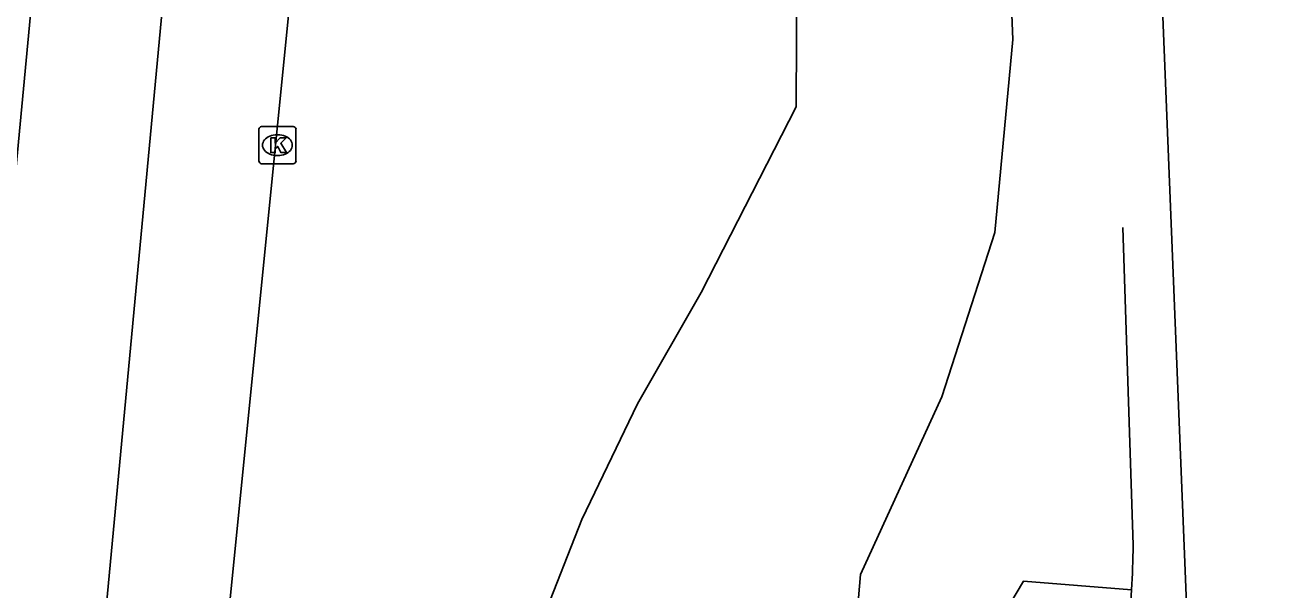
# Model space of a CAD drawing. Extents: x 161928 to 163055, y 386475 to 387428.
# Drawn here: x 161947.33 to 161981.25, y 386538.62 to 386553.82 of the extents above; entities that cross this region are included whole.
import ezdxf

# ---------------------------------------------------------------- set-up
doc = ezdxf.new("R2010")
doc.units = 0
for name, color, linetype in [('IMGEO_Berm_groen', 7, 'Continuous'), ('IMGEO_Hek', 7, 'Continuous'), ('IMGEO_Kolk', 7, 'Continuous'), ('IMGEO_Rijbaan_regionaal_gesloten', 7, 'Continuous')]:
    doc.layers.add(name, color=color, linetype=linetype)

msp = doc.modelspace()

# ---------------------------------------------------------------- linework, layer by layer
at = {"layer": 'IMGEO_Berm_groen'}
for points in [[(161960.388, 386535.093), (161961.263, 386537.837), (161962.321, 386540.516), (161963.819, 386543.626), (161965.526, 386546.626), (161968.089, 386551.619), (161968.604, 386657.635), (161968.726, 386682.835), (161969.743, 386657.519), (161973.922, 386553.431), (161973.438, 386548.244), (161972.007, 386543.818), (161969.825, 386539.035), (161969.278, 386532.748)], [(161973.398, 386536.293), (161973.475, 386537.612), (161974.213, 386538.855), (161977.118, 386538.622)]]:
    msp.add_lwpolyline(points, dxfattribs=at)
msp.add_arc((161946.472, 386540.434), 30.699, 347.6577, 356.6161, dxfattribs=at)
at = {"layer": 'IMGEO_Hek'}
msp.add_lwpolyline([(161977.165, 386539.819), (161976.881, 386548.37)], dxfattribs=at)
for centre, radius, start, end in [((161944.646, 386540.496), 32.526, 356.6963, 358.8066), ((161946.472, 386540.434), 30.699, 347.6577, 356.6161)]:
    msp.add_arc(centre, radius, start, end, dxfattribs=at)
at = {"layer": 'IMGEO_Kolk'}
for p, q in [((161953.62, 386550.166), (161953.62, 386551.018)), ((161953.695, 386551.092), (161954.547, 386551.092)), ((161954.108, 386550.872), (161954.133, 386550.872)), ((161954.621, 386551.018), (161954.621, 386550.166)), ((161954.131, 386550.312), (161954.106, 386550.312)), ((161954.547, 386550.092), (161953.695, 386550.092))]:
    msp.add_line(p, q, dxfattribs=at)
for points in [[(161953.62, 386550.166), (161953.62, 386551.018)], [(161953.695, 386551.092), (161954.547, 386551.092)], [(161954.621, 386551.018), (161954.621, 386550.166)], [(161953.941, 386550.792), (161954.064, 386550.792), (161954.064, 386550.641), (161954.194, 386550.792), (161954.358, 386550.792), (161954.212, 386550.641), (161954.365, 386550.392), (161954.213, 386550.392), (161954.128, 386550.556), (161954.064, 386550.489), (161954.064, 386550.392), (161953.941, 386550.392), (161953.941, 386550.792)], [(161954.547, 386550.092), (161953.695, 386550.092)]]:
    msp.add_lwpolyline(points, dxfattribs=at)
for centre, start, end in [((161953.697, 386551.016), 91.552, 178.448), ((161953.697, 386551.016), 91.552, 178.448), ((161954.545, 386551.016), 1.552, 88.448), ((161954.545, 386551.016), 1.552, 88.448), ((161953.697, 386550.168), 181.552, 268.448), ((161953.697, 386550.168), 181.552, 268.448), ((161954.545, 386550.168), 271.552, 358.448), ((161954.545, 386550.168), 271.552, 358.448)]:
    msp.add_arc(centre, 0.0765, start, end, dxfattribs=at)
for centre, major_axis, ratio, start_param, end_param in [((161954.107, 386550.592), (-0.387, 0.002), 0.722429, 4.712389, 7.853982), ((161954.132, 386550.592), (-0.39, 0.002), 0.717154, 1.570796, 4.712389)]:
    msp.add_ellipse(centre, major_axis=major_axis, ratio=ratio, start_param=start_param, end_param=end_param, dxfattribs=at)
at = {"layer": 'IMGEO_Rijbaan_regionaal_gesloten'}
for points in [[(161945.326, 386531.294), (161945.53, 386533.621), (161952.774, 386609.984), (161961.616, 386696.605), (161966.123, 386736.258), (161972.435, 386792.338), (161984.427, 386899.765), (161995.601, 387000.147), (162000.892, 387047.542)], [(161948.86, 386531.16), (161949.012, 386532.874), (161955.82, 386605.473), (161963.038, 386676.606), (161966.601, 386708.203), (161970.597, 386743.824)], [(161969.813, 386705.425), (161968.654, 386693.618), (161965.09, 386660.8), (161964.812, 386658.023), (161952.506, 386534.967), (161952.113, 386531.036)], [(161978.76, 386534.233), (161977.874, 386556.286), (161971.624, 386691.893), (161970.925, 386705.32)]]:
    msp.add_lwpolyline(points, dxfattribs=at)

doc.saveas('drawing.dxf')
